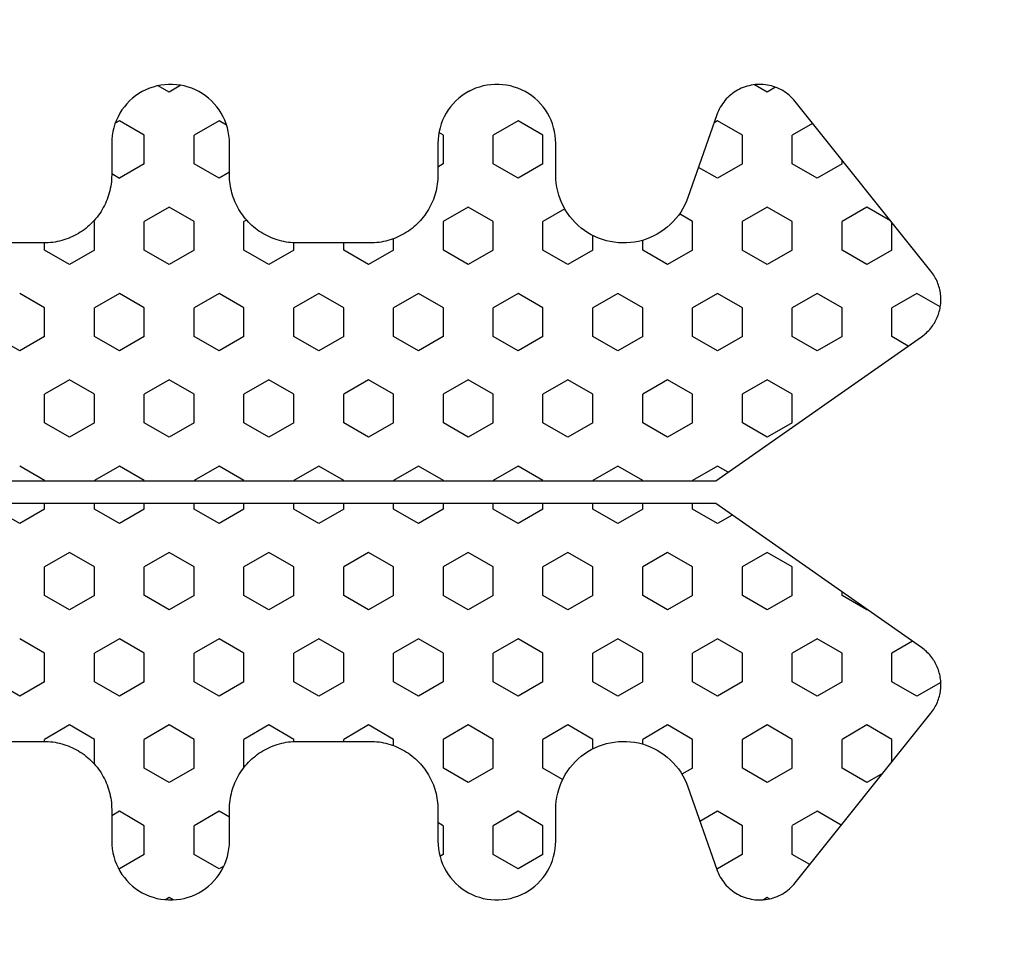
# Model space of a CAD drawing. Extents: x 4615668 to 9294084, y 5325188 to 10688993.
# Tile 271 of 656: x 4639515.8 to 4639517.97, y 5327511.46 to 5327513.5. Entities that reach past the tile are written whole.
import ezdxf

# ---------------------------------------------------------------- set-up
doc = ezdxf.new("R2010")
doc.units = 0
doc.header["$MEASUREMENT"] = 0
doc.layers.add('A_wymiary', color=152, linetype='Continuous', lineweight=5)
doc.layers.add('CrossSectionsProfils', color=7, linetype='Continuous')
doc.layers.add('DIM', color=7, linetype='Continuous')
doc.styles.add('Arial Narrow 20', font='arial.ttf', dxfattribs={"height": 20})
doc.dimstyles.new('1do100 ok', dxfattribs={"dimscale": 0.5, "dimtxt": 12, "dimasz": 25, "dimexe": 20, "dimexo": 0, "dimgap": 5, "dimtad": 1, "dimdec": 0, "dimzin": 9, "dimtxsty": 'Arial Narrow 20', "dimblk": 'ARCHTICK', "dimcen": 3, "dimdle": 20, "dimclrd": 256, "dimclre": 256, "dimclrt": 256, "dimadec": 0, "dimazin": 2, "dimtfac": 1, "dimtdec": 0, "dimtix": 1, "dimtmove": 2, "dimatfit": 3, "dimldrblk": 'NONE', "dimfxl": 0, "dimtvp": 1, "dimtolj": 1, "dimtzin": 0, "dimlwd": 5, "dimlwe": 5, "dimarcsym": 0})

# ---------------------------------------------------------------- blocks, each defined once
blk = doc.blocks.new('Hatch84418', base_point=(6053.053, 1361.842))
at = {"layer": 'CrossSectionsProfils'}
for p, q in [((6443.55, 1322.671), (6443.867, 1323.221)), ((6447.36, 1322.671), (6447.677, 1323.221)), ((6451.17, 1322.671), (6451.487, 1323.221)), ((6443.868, 1322.121), (6443.55, 1322.671)), ((6444.502, 1322.121), (6444.82, 1322.671)), ((6447.678, 1322.121), (6447.36, 1322.671)), ((6448.312, 1322.121), (6448.63, 1322.671)), ((6451.488, 1322.121), (6451.17, 1322.671)), ((6452.123, 1322.121), (6452.44, 1322.671)), ((6442.552, 1322.121), (6442.597, 1322.121)), ((6442.915, 1321.571), (6442.598, 1322.121)), ((6443.867, 1322.121), (6444.502, 1322.121)), ((6445.455, 1321.571), (6445.772, 1322.121)), ((6445.772, 1322.121), (6446.407, 1322.121)), ((6446.725, 1321.572), (6446.408, 1322.121)), ((6447.677, 1322.121), (6447.803, 1322.121)), ((6448.303, 1322.121), (6448.312, 1322.121)), ((6449.265, 1321.571), (6449.583, 1322.121)), ((6449.583, 1322.121), (6450.217, 1322.121)), ((6450.535, 1321.571), (6450.217, 1322.121)), ((6451.487, 1322.121), (6452.123, 1322.121)), ((6453.075, 1321.571), (6453.392, 1322.121)), ((6453.393, 1322.121), (6453.554, 1322.121)), ((6442.597, 1321.021), (6442.915, 1321.571)), ((6445.772, 1321.022), (6445.455, 1321.572)), ((6446.407, 1321.021), (6446.725, 1321.571)), ((6449.583, 1321.022), (6449.265, 1321.572)), ((6450.217, 1321.021), (6450.535, 1321.571)), ((6453.393, 1321.022), (6453.075, 1321.572)), ((6442.05, 1321.021), (6442.597, 1321.021)), ((6443.55, 1320.471), (6443.867, 1321.021)), ((6443.867, 1321.021), (6444.502, 1321.021)), ((6444.82, 1320.472), (6444.502, 1321.022)), ((6445.772, 1321.021), (6446.407, 1321.021)), ((6447.36, 1320.471), (6447.677, 1321.021)), ((6447.677, 1321.021), (6447.803, 1321.021)), ((6448.303, 1321.021), (6448.312, 1321.021)), ((6448.63, 1320.472), (6448.312, 1321.021)), ((6449.583, 1321.021), (6450.217, 1321.021)), ((6451.17, 1320.471), (6451.487, 1321.021)), ((6451.487, 1321.021), (6452.123, 1321.021)), ((6452.44, 1320.472), (6452.123, 1321.021)), ((6453.393, 1321.021), (6454.027, 1321.021)), ((6454.027, 1321.021), (6454.038, 1321.039)), ((6441.01, 1320.472), (6440.912, 1320.642)), ((6454.979, 1320.471), (6455.078, 1320.642)), ((6456.25, 1320.471), (6456.197, 1320.564)), ((6439.74, 1320.471), (6439.753, 1320.495)), ((6440.058, 1319.922), (6439.74, 1320.472)), ((6440.692, 1319.922), (6441.01, 1320.472)), ((6443.868, 1319.922), (6443.55, 1320.472)), ((6444.502, 1319.922), (6444.82, 1320.471)), ((6447.678, 1319.922), (6447.36, 1320.472)), ((6448.312, 1319.922), (6448.63, 1320.471)), ((6451.487, 1319.922), (6451.17, 1320.472)), ((6452.122, 1319.922), (6452.44, 1320.471)), ((6455.297, 1319.922), (6454.98, 1320.472)), ((6455.932, 1319.922), (6456.25, 1320.471)), ((6440.057, 1319.922), (6440.692, 1319.922)), ((6441.645, 1319.372), (6441.962, 1319.922)), ((6441.962, 1319.922), (6442.597, 1319.922)), ((6442.915, 1319.372), (6442.598, 1319.922)), ((6443.867, 1319.922), (6444.502, 1319.922)), ((6445.455, 1319.371), (6445.772, 1319.921)), ((6445.772, 1319.922), (6446.407, 1319.922)), ((6446.725, 1319.372), (6446.408, 1319.922)), ((6447.677, 1319.922), (6447.803, 1319.922)), ((6448.303, 1319.922), (6448.312, 1319.922)), ((6449.265, 1319.372), (6449.583, 1319.922)), ((6449.583, 1319.922), (6450.217, 1319.922)), ((6450.535, 1319.372), (6450.218, 1319.922)), ((6451.487, 1319.922), (6452.123, 1319.922)), ((6453.075, 1319.372), (6453.393, 1319.922)), ((6453.393, 1319.922), (6454.027, 1319.922)), ((6454.345, 1319.372), (6454.027, 1319.922)), ((6455.297, 1319.922), (6455.932, 1319.922)), ((6439.105, 1319.372), (6439.059, 1319.452)), ((6456.885, 1319.372), (6457.024, 1319.614)), ((6439.056, 1319.286), (6439.105, 1319.372)), ((6441.962, 1318.822), (6441.645, 1319.372)), ((6442.597, 1318.822), (6442.915, 1319.372)), ((6445.772, 1318.822), (6445.455, 1319.372)), ((6446.407, 1318.822), (6446.725, 1319.372)), ((6449.583, 1318.822), (6449.265, 1319.372)), ((6450.217, 1318.822), (6450.535, 1319.371)), ((6453.393, 1318.822), (6453.075, 1319.372)), ((6454.027, 1318.822), (6454.345, 1319.372)), ((6457.033, 1319.115), (6456.885, 1319.372)), ((6439.74, 1318.272), (6440.058, 1318.822)), ((6440.057, 1318.822), (6440.692, 1318.822)), ((6441.01, 1318.272), (6440.692, 1318.822)), ((6441.962, 1318.822), (6442.597, 1318.822)), ((6443.55, 1318.272), (6443.868, 1318.822)), ((6443.867, 1318.822), (6444.502, 1318.822)), ((6444.82, 1318.272), (6444.503, 1318.822)), ((6445.772, 1318.822), (6446.407, 1318.822)), ((6447.36, 1318.272), (6447.677, 1318.822)), ((6447.677, 1318.822), (6447.803, 1318.822)), ((6448.303, 1318.822), (6448.312, 1318.822)), ((6448.63, 1318.272), (6448.312, 1318.822)), ((6449.583, 1318.822), (6450.217, 1318.822)), ((6451.17, 1318.272), (6451.487, 1318.822)), ((6451.487, 1318.822), (6452.123, 1318.822)), ((6452.44, 1318.272), (6452.123, 1318.822)), ((6453.393, 1318.822), (6454.027, 1318.822)), ((6454.98, 1318.272), (6455.297, 1318.822)), ((6455.297, 1318.822), (6455.932, 1318.822)), ((6456.25, 1318.272), (6455.933, 1318.822)), ((6439.801, 1318.166), (6439.74, 1318.272)), ((6440.877, 1318.042), (6441.01, 1318.272)), ((6443.868, 1317.722), (6443.55, 1318.272)), ((6444.502, 1317.722), (6444.82, 1318.272)), ((6447.678, 1317.722), (6447.36, 1318.272)), ((6448.312, 1317.722), (6448.63, 1318.272)), ((6451.488, 1317.722), (6451.17, 1318.272)), ((6452.123, 1317.722), (6452.44, 1318.272)), ((6455.113, 1318.042), (6454.98, 1318.272)), ((6456.154, 1318.106), (6456.25, 1318.272)), ((6441.978, 1317.722), (6442.597, 1317.722)), ((6442.915, 1317.172), (6442.598, 1317.722)), ((6443.867, 1317.722), (6444.502, 1317.722)), ((6445.455, 1317.172), (6445.772, 1317.722)), ((6445.772, 1317.722), (6446.407, 1317.722)), ((6446.725, 1317.172), (6446.408, 1317.722)), ((6447.677, 1317.722), (6447.803, 1317.722)), ((6448.303, 1317.722), (6448.312, 1317.722)), ((6449.265, 1317.172), (6449.583, 1317.722)), ((6449.583, 1317.722), (6450.217, 1317.722)), ((6450.535, 1317.172), (6450.218, 1317.722)), ((6451.487, 1317.722), (6452.123, 1317.722)), ((6453.075, 1317.172), (6453.392, 1317.722)), ((6453.393, 1317.722), (6454.027, 1317.722)), ((6454.06, 1317.666), (6454.027, 1317.722)), ((6442.598, 1316.622), (6442.915, 1317.172)), ((6445.772, 1316.622), (6445.455, 1317.172)), ((6446.407, 1316.622), (6446.725, 1317.172)), ((6449.583, 1316.622), (6449.265, 1317.172)), ((6450.217, 1316.622), (6450.535, 1317.172)), ((6453.393, 1316.622), (6453.075, 1317.172)), ((6442.55, 1316.622), (6442.597, 1316.622)), ((6443.55, 1316.072), (6443.867, 1316.622)), ((6443.867, 1316.622), (6444.502, 1316.622)), ((6444.82, 1316.072), (6444.503, 1316.622)), ((6445.772, 1316.622), (6446.407, 1316.622)), ((6447.36, 1316.072), (6447.677, 1316.622)), ((6447.677, 1316.622), (6447.803, 1316.622)), ((6448.303, 1316.622), (6448.312, 1316.622)), ((6448.63, 1316.072), (6448.312, 1316.622)), ((6449.583, 1316.622), (6450.217, 1316.622)), ((6451.17, 1316.072), (6451.487, 1316.622)), ((6451.487, 1316.622), (6452.123, 1316.622)), ((6452.44, 1316.072), (6452.123, 1316.622)), ((6453.393, 1316.622), (6453.556, 1316.622)), ((6443.868, 1315.522), (6443.55, 1316.072)), ((6444.502, 1315.522), (6444.82, 1316.072)), ((6447.678, 1315.522), (6447.36, 1316.072)), ((6448.312, 1315.522), (6448.63, 1316.072)), ((6451.488, 1315.522), (6451.17, 1316.072)), ((6452.122, 1315.522), (6452.44, 1316.072)), ((6442.553, 1315.522), (6442.597, 1315.522)), ((6442.915, 1314.972), (6442.598, 1315.522)), ((6443.867, 1315.522), (6444.502, 1315.522)), ((6445.455, 1314.972), (6445.772, 1315.522)), ((6445.772, 1315.522), (6446.407, 1315.522)), ((6446.725, 1314.972), (6446.408, 1315.522)), ((6447.677, 1315.522), (6447.803, 1315.522)), ((6448.303, 1315.522), (6448.312, 1315.522)), ((6449.265, 1314.972), (6449.583, 1315.522)), ((6449.583, 1315.522), (6450.217, 1315.522)), ((6450.535, 1314.972), (6450.218, 1315.522)), ((6451.487, 1315.522), (6452.123, 1315.522)), ((6453.075, 1314.972), (6453.393, 1315.522)), ((6453.393, 1315.522), (6453.553, 1315.522)), ((6442.597, 1314.422), (6442.915, 1314.972)), ((6445.772, 1314.422), (6445.455, 1314.972)), ((6446.407, 1314.422), (6446.725, 1314.972)), ((6449.583, 1314.422), (6449.265, 1314.972)), ((6450.217, 1314.422), (6450.535, 1314.972)), ((6453.393, 1314.422), (6453.075, 1314.972)), ((6442.46, 1314.422), (6442.597, 1314.422)), ((6443.55, 1313.872), (6443.868, 1314.422)), ((6443.867, 1314.422), (6444.502, 1314.422)), ((6444.82, 1313.873), (6444.502, 1314.422)), ((6445.772, 1314.422), (6446.407, 1314.422)), ((6447.36, 1313.872), (6447.677, 1314.422)), ((6447.677, 1314.422), (6447.803, 1314.422)), ((6448.303, 1314.422), (6448.312, 1314.422)), ((6448.63, 1313.873), (6448.312, 1314.423)), ((6449.583, 1314.422), (6450.217, 1314.422)), ((6451.17, 1313.872), (6451.487, 1314.422)), ((6451.487, 1314.422), (6452.123, 1314.422)), ((6452.44, 1313.872), (6452.123, 1314.422)), ((6453.393, 1314.422), (6453.646, 1314.422)), ((6443.868, 1313.323), (6443.55, 1313.872)), ((6444.502, 1313.322), (6444.82, 1313.872)), ((6447.678, 1313.323), (6447.36, 1313.872)), ((6448.312, 1313.322), (6448.63, 1313.872)), ((6451.488, 1313.323), (6451.17, 1313.873)), ((6452.123, 1313.322), (6452.44, 1313.872)), ((6440.058, 1313.323), (6440.015, 1313.397)), ((6440.692, 1313.323), (6440.761, 1313.442)), ((6455.297, 1313.323), (6455.229, 1313.442)), ((6455.933, 1313.322), (6455.989, 1313.42)), ((6440.057, 1313.322), (6440.692, 1313.322)), ((6441.645, 1312.772), (6441.962, 1313.322)), ((6441.962, 1313.322), (6442.597, 1313.322)), ((6442.915, 1312.773), (6442.598, 1313.323)), ((6443.867, 1313.322), (6444.502, 1313.322)), ((6445.455, 1312.773), (6445.772, 1313.323)), ((6445.772, 1313.322), (6446.407, 1313.322)), ((6446.725, 1312.773), (6446.408, 1313.323)), ((6447.677, 1313.322), (6447.803, 1313.322)), ((6448.303, 1313.322), (6448.312, 1313.322)), ((6449.265, 1312.772), (6449.583, 1313.322)), ((6449.583, 1313.322), (6450.217, 1313.322)), ((6450.535, 1312.773), (6450.218, 1313.323)), ((6451.487, 1313.322), (6452.123, 1313.322)), ((6453.075, 1312.772), (6453.393, 1313.322)), ((6453.393, 1313.322), (6454.027, 1313.322)), ((6454.345, 1312.773), (6454.028, 1313.323)), ((6455.297, 1313.322), (6455.932, 1313.322)), ((6441.962, 1312.223), (6441.645, 1312.773)), ((6442.598, 1312.222), (6442.915, 1312.772)), ((6445.772, 1312.223), (6445.455, 1312.773)), ((6446.407, 1312.222), (6446.725, 1312.772)), ((6449.583, 1312.223), (6449.265, 1312.773)), ((6450.217, 1312.222), (6450.535, 1312.772)), ((6453.393, 1312.223), (6453.075, 1312.773)), ((6454.027, 1312.223), (6454.345, 1312.773)), ((6456.885, 1312.772), (6456.887, 1312.777)), ((6456.926, 1312.702), (6456.886, 1312.771)), ((6439.74, 1311.673), (6440.058, 1312.223)), ((6440.057, 1312.223), (6440.692, 1312.223)), ((6441.01, 1311.673), (6440.692, 1312.223)), ((6441.962, 1312.223), (6442.597, 1312.223)), ((6443.55, 1311.673), (6443.867, 1312.223)), ((6443.867, 1312.223), (6444.502, 1312.223)), ((6444.82, 1311.673), (6444.502, 1312.223)), ((6445.772, 1312.223), (6446.407, 1312.223)), ((6447.36, 1311.673), (6447.677, 1312.223)), ((6447.677, 1312.223), (6447.803, 1312.223)), ((6448.303, 1312.223), (6448.312, 1312.223)), ((6448.63, 1311.673), (6448.312, 1312.223)), ((6449.583, 1312.223), (6450.217, 1312.223)), ((6451.17, 1311.673), (6451.487, 1312.223)), ((6451.487, 1312.223), (6452.123, 1312.223)), ((6452.44, 1311.673), (6452.123, 1312.223)), ((6453.393, 1312.223), (6454.027, 1312.223)), ((6454.98, 1311.672), (6455.297, 1312.222)), ((6455.297, 1312.223), (6455.932, 1312.223)), ((6456.25, 1311.673), (6455.932, 1312.223)), ((6440.058, 1311.123), (6439.74, 1311.673)), ((6440.692, 1311.123), (6441.01, 1311.672)), ((6443.868, 1311.123), (6443.55, 1311.673)), ((6444.502, 1311.123), (6444.82, 1311.673)), ((6447.678, 1311.123), (6447.36, 1311.673)), ((6448.312, 1311.123), (6448.63, 1311.673)), ((6451.488, 1311.123), (6451.17, 1311.673)), ((6452.123, 1311.123), (6452.44, 1311.672)), ((6455.298, 1311.123), (6454.98, 1311.673)), ((6455.932, 1311.123), (6456.25, 1311.673)), ((6440.057, 1311.123), (6440.692, 1311.123)), ((6441.712, 1310.689), (6441.962, 1311.123)), ((6441.962, 1311.123), (6442.597, 1311.123)), ((6442.915, 1310.573), (6442.598, 1311.123)), ((6443.867, 1311.123), (6444.502, 1311.123)), ((6445.455, 1310.573), (6445.772, 1311.123)), ((6445.772, 1311.123), (6446.407, 1311.123)), ((6446.725, 1310.573), (6446.408, 1311.123)), ((6447.677, 1311.123), (6447.803, 1311.123)), ((6448.303, 1311.123), (6448.312, 1311.123)), ((6449.265, 1310.573), (6449.583, 1311.123)), ((6449.583, 1311.123), (6450.217, 1311.123)), ((6450.535, 1310.573), (6450.218, 1311.123)), ((6451.487, 1311.123), (6452.123, 1311.123)), ((6453.075, 1310.573), (6453.393, 1311.123)), ((6453.393, 1311.123), (6454.027, 1311.123)), ((6454.306, 1310.641), (6454.028, 1311.123)), ((6455.297, 1311.123), (6455.932, 1311.123)), ((6442.597, 1310.023), (6442.915, 1310.573)), ((6445.772, 1310.023), (6445.455, 1310.573)), ((6446.407, 1310.023), (6446.725, 1310.573)), ((6449.583, 1310.023), (6449.265, 1310.573)), ((6450.217, 1310.023), (6450.535, 1310.573)), ((6453.393, 1310.023), (6453.075, 1310.573)), ((6442.39, 1310.023), (6442.597, 1310.023)), ((6443.55, 1309.473), (6443.867, 1310.023)), ((6443.867, 1310.023), (6444.502, 1310.023)), ((6444.82, 1309.473), (6444.502, 1310.023)), ((6445.772, 1310.023), (6446.407, 1310.023)), ((6447.36, 1309.473), (6447.677, 1310.023)), ((6447.677, 1310.023), (6447.803, 1310.023)), ((6448.303, 1310.023), (6448.312, 1310.023)), ((6448.63, 1309.473), (6448.312, 1310.023)), ((6449.583, 1310.023), (6450.217, 1310.023)), ((6451.17, 1309.473), (6451.487, 1310.023)), ((6451.487, 1310.023), (6452.123, 1310.023)), ((6452.44, 1309.473), (6452.123, 1310.023)), ((6453.393, 1310.023), (6453.717, 1310.023)), ((6443.868, 1308.923), (6443.55, 1309.473)), ((6444.502, 1308.923), (6444.82, 1309.473)), ((6447.678, 1308.923), (6447.36, 1309.473)), ((6448.312, 1308.923), (6448.63, 1309.473)), ((6451.488, 1308.923), (6451.17, 1309.473)), ((6452.123, 1308.923), (6452.44, 1309.473)), ((6442.493, 1308.923), (6442.597, 1308.923)), ((6442.915, 1308.373), (6442.597, 1308.923)), ((6443.867, 1308.923), (6444.502, 1308.923)), ((6445.455, 1308.373), (6445.772, 1308.923)), ((6445.772, 1308.923), (6446.407, 1308.923)), ((6446.725, 1308.373), (6446.408, 1308.923)), ((6447.677, 1308.923), (6447.803, 1308.923)), ((6448.303, 1308.923), (6448.312, 1308.923)), ((6449.265, 1308.373), (6449.583, 1308.923)), ((6449.583, 1308.923), (6450.217, 1308.923)), ((6450.535, 1308.373), (6450.218, 1308.923)), ((6451.487, 1308.923), (6452.123, 1308.923)), ((6453.075, 1308.373), (6453.393, 1308.923)), ((6453.393, 1308.923), (6453.613, 1308.923)), ((6442.597, 1307.823), (6442.915, 1308.373)), ((6445.772, 1307.823), (6445.455, 1308.373)), ((6446.408, 1307.823), (6446.725, 1308.373)), ((6449.583, 1307.823), (6449.265, 1308.373)), ((6450.218, 1307.823), (6450.535, 1308.373)), ((6453.393, 1307.823), (6453.075, 1308.373)), ((6441.963, 1307.823), (6441.828, 1308.057)), ((6454.027, 1307.823), (6454.194, 1308.112)), ((6441.962, 1307.823), (6442.597, 1307.823)), ((6443.55, 1307.273), (6443.868, 1307.823)), ((6443.867, 1307.823), (6444.502, 1307.823)), ((6444.82, 1307.273), (6444.502, 1307.823)), ((6445.772, 1307.823), (6446.407, 1307.823)), ((6447.36, 1307.273), (6447.677, 1307.823)), ((6447.677, 1307.823), (6447.803, 1307.823)), ((6448.303, 1307.823), (6448.312, 1307.823)), ((6448.63, 1307.273), (6448.312, 1307.823)), ((6449.583, 1307.823), (6450.217, 1307.823)), ((6451.17, 1307.273), (6451.487, 1307.823)), ((6451.487, 1307.823), (6452.123, 1307.823)), ((6452.44, 1307.274), (6452.123, 1307.823)), ((6453.393, 1307.823), (6454.027, 1307.823)), ((6454.98, 1307.273), (6455.222, 1307.693)), ((6441.01, 1307.273), (6440.788, 1307.659)), ((6439.74, 1307.273), (6439.753, 1307.296)), ((6440.058, 1306.724), (6439.74, 1307.273)), ((6440.692, 1306.723), (6441.01, 1307.273)), ((6443.868, 1306.724), (6443.55, 1307.273)), ((6444.502, 1306.723), (6444.82, 1307.273)), ((6447.548, 1306.947), (6447.36, 1307.273)), ((6448.494, 1307.038), (6448.63, 1307.273)), ((6451.488, 1306.723), (6451.17, 1307.273)), ((6452.123, 1306.723), (6452.44, 1307.273)), ((6455.298, 1306.723), (6454.98, 1307.273)), ((6455.932, 1306.723), (6456.25, 1307.273)), ((6456.25, 1307.273), (6456.208, 1307.347)), ((6440.057, 1306.723), (6440.692, 1306.723)), ((6441.645, 1306.173), (6441.962, 1306.723)), ((6441.962, 1306.723), (6442.597, 1306.723)), ((6442.915, 1306.173), (6442.598, 1306.723)), ((6443.867, 1306.723), (6444.502, 1306.723)), ((6445.455, 1306.173), (6445.772, 1306.723)), ((6445.772, 1306.723), (6446.407, 1306.723)), ((6446.725, 1306.174), (6446.408, 1306.724)), ((6449.265, 1306.173), (6449.583, 1306.723)), ((6449.583, 1306.723), (6450.217, 1306.723)), ((6450.535, 1306.174), (6450.218, 1306.724)), ((6451.487, 1306.723), (6452.123, 1306.723)), ((6453.075, 1306.173), (6453.392, 1306.724)), ((6453.393, 1306.723), (6454.027, 1306.723)), ((6454.345, 1306.174), (6454.028, 1306.724)), ((6455.297, 1306.723), (6455.932, 1306.723)), ((6456.885, 1306.173), (6457.046, 1306.454)), ((6439.105, 1306.174), (6439.057, 1306.256)), ((6439.077, 1306.126), (6439.104, 1306.173)), ((6441.963, 1305.624), (6441.645, 1306.174)), ((6442.598, 1305.623), (6442.915, 1306.173)), ((6445.772, 1305.624), (6445.455, 1306.173)), ((6446.407, 1305.623), (6446.725, 1306.173)), ((6449.583, 1305.624), (6449.265, 1306.174)), ((6450.217, 1305.624), (6450.535, 1306.173)), ((6453.393, 1305.624), (6453.075, 1306.174)), ((6454.027, 1305.624), (6454.345, 1306.173)), ((6456.99, 1305.992), (6456.885, 1306.173)), ((6439.834, 1305.237), (6440.058, 1305.623)), ((6440.057, 1305.623), (6440.692, 1305.623)), ((6441.01, 1305.074), (6440.693, 1305.624)), ((6441.962, 1305.623), (6442.597, 1305.623)), ((6443.55, 1305.073), (6443.868, 1305.623)), ((6443.867, 1305.623), (6444.502, 1305.623)), ((6444.82, 1305.074), (6444.502, 1305.624)), ((6445.772, 1305.623), (6446.407, 1305.623)), ((6449.583, 1305.623), (6450.217, 1305.623)), ((6451.17, 1305.073), (6451.487, 1305.623)), ((6451.487, 1305.623), (6452.123, 1305.623)), ((6452.44, 1305.074), (6452.123, 1305.624)), ((6453.393, 1305.623), (6454.027, 1305.623)), ((6454.98, 1305.074), (6455.297, 1305.624)), ((6455.297, 1305.623), (6455.932, 1305.623)), ((6456.193, 1305.173), (6455.933, 1305.624)), ((6440.703, 1304.542), (6441.01, 1305.074)), ((6443.868, 1304.524), (6443.55, 1305.074)), ((6444.502, 1304.524), (6444.82, 1305.073)), ((6451.488, 1304.524), (6451.17, 1305.074)), ((6452.122, 1304.524), (6452.439, 1305.074)), ((6455.298, 1304.524), (6454.98, 1305.074)), ((6441.645, 1303.974), (6441.962, 1304.523)), ((6441.962, 1304.524), (6442.597, 1304.524)), ((6442.915, 1303.974), (6442.598, 1304.524)), ((6443.867, 1304.524), (6444.502, 1304.524)), ((6445.455, 1303.974), (6445.772, 1304.523)), ((6445.772, 1304.524), (6445.852, 1304.524)), ((6451.487, 1304.524), (6452.123, 1304.524)), ((6453.075, 1303.974), (6453.392, 1304.524)), ((6453.393, 1304.524), (6454.027, 1304.524)), ((6454.345, 1303.974), (6454.028, 1304.524)), ((6455.297, 1304.524), (6455.381, 1304.524)), ((6441.845, 1303.628), (6441.645, 1303.974)), ((6442.598, 1303.424), (6442.915, 1303.974)), ((6445.46, 1303.965), (6445.455, 1303.974)), ((6453.393, 1303.424), (6453.075, 1303.974)), ((6454.045, 1303.455), (6454.345, 1303.974)), ((6442.1, 1303.424), (6442.597, 1303.424)), ((6443.55, 1302.874), (6443.868, 1303.424)), ((6443.867, 1303.424), (6444.502, 1303.424)), ((6444.764, 1302.971), (6444.502, 1303.424)), ((6451.278, 1303.062), (6451.487, 1303.424)), ((6451.487, 1303.424), (6452.123, 1303.424)), ((6452.44, 1302.874), (6452.123, 1303.424)), ((6453.393, 1303.424), (6454.006, 1303.424)), ((6443.856, 1302.344), (6443.55, 1302.874)), ((6452.141, 1302.356), (6452.44, 1302.874))]:
    blk.add_line(p, q, dxfattribs=at)
blk = doc.blocks.new('121040', base_point=(6448.053, 1341.842))
at = {"layer": 'CrossSectionsProfils', "flags": 128}
for points in [[(6444.623, 1302.768), (6447.803, 1307.311), (6447.803, 1330.34)], [(6448.303, 1330.34), (6448.303, 1307.311), (6451.484, 1302.768), (6451.505, 1302.74), (6451.526, 1302.713), (6451.548, 1302.686), (6451.572, 1302.66), (6451.596, 1302.635), (6451.621, 1302.611), (6451.646, 1302.588), (6451.673, 1302.565), (6451.701, 1302.544), (6451.729, 1302.523), (6451.758, 1302.504), (6451.787, 1302.485), (6451.817, 1302.468), (6451.848, 1302.452), (6451.879, 1302.436), (6451.911, 1302.422), (6451.943, 1302.409), (6451.976, 1302.397), (6452.009, 1302.386), (6452.042, 1302.377), (6452.076, 1302.368), (6452.11, 1302.361), (6452.144, 1302.355), (6452.179, 1302.35), (6452.213, 1302.346), (6452.248, 1302.343), (6452.283, 1302.342), (6452.317, 1302.342), (6452.352, 1302.343), (6452.387, 1302.345), (6452.421, 1302.349), (6452.456, 1302.354), (6452.49, 1302.359), (6452.524, 1302.366), (6452.558, 1302.375), (6452.591, 1302.384), (6452.625, 1302.395), (6452.657, 1302.406), (6452.689, 1302.419), (6452.722, 1302.433), (6452.753, 1302.448), (6452.784, 1302.465), (6452.814, 1302.482), (6452.843, 1302.5), (6452.873, 1302.519), (6452.9, 1302.54), (6452.928, 1302.561), (6452.928, 1302.561), (6456.678, 1305.561), (6456.713, 1305.59), (6456.746, 1305.621), (6456.778, 1305.653), (6456.809, 1305.686), (6456.837, 1305.721), (6456.865, 1305.757), (6456.891, 1305.795), (6456.915, 1305.833), (6456.937, 1305.873), (6456.957, 1305.913), (6456.976, 1305.955), (6456.992, 1305.997), (6457.007, 1306.04), (6457.02, 1306.083), (6457.03, 1306.127), (6457.039, 1306.172), (6457.045, 1306.216), (6457.05, 1306.261), (6457.053, 1306.307), (6457.053, 1306.352), (6457.052, 1306.397), (6457.048, 1306.442), (6457.043, 1306.487), (6457.035, 1306.532), (6457.025, 1306.576), (6457.014, 1306.62), (6457, 1306.663), (6456.985, 1306.706), (6456.967, 1306.748), (6456.948, 1306.789), (6456.927, 1306.829), (6456.904, 1306.868), (6456.879, 1306.906), (6456.853, 1306.943), (6456.825, 1306.978), (6456.795, 1307.012), (6456.764, 1307.045), (6456.731, 1307.077), (6456.697, 1307.107), (6456.662, 1307.135), (6456.625, 1307.162), (6456.588, 1307.187), (6456.549, 1307.21), (6456.509, 1307.232), (6456.468, 1307.252), (6456.427, 1307.27), (6456.384, 1307.286), (6456.384, 1307.286), (6454.557, 1307.926), (6454.474, 1307.958), (6454.392, 1307.995), (6454.313, 1308.037), (6454.236, 1308.084), (6454.163, 1308.135), (6454.092, 1308.19), (6454.025, 1308.249), (6453.962, 1308.313), (6453.903, 1308.38), (6453.848, 1308.45), (6453.796, 1308.523), (6453.75, 1308.6), (6453.708, 1308.679), (6453.671, 1308.76), (6453.639, 1308.844), (6453.611, 1308.929), (6453.589, 1309.016), (6453.572, 1309.104), (6453.561, 1309.192), (6453.555, 1309.282), (6453.554, 1309.371), (6453.558, 1309.46), (6453.568, 1309.549), (6453.583, 1309.638), (6453.603, 1309.725), (6453.628, 1309.811), (6453.659, 1309.895), (6453.694, 1309.977), (6453.735, 1310.057), (6453.78, 1310.134), (6453.829, 1310.209), (6453.883, 1310.28), (6453.941, 1310.348), (6454.003, 1310.413), (6454.069, 1310.474), (6454.138, 1310.53), (6454.21, 1310.583), (6454.286, 1310.631), (6454.364, 1310.674), (6454.445, 1310.713), (6454.528, 1310.747), (6454.612, 1310.776), (6454.699, 1310.799), (6454.786, 1310.818), (6454.875, 1310.831), (6454.964, 1310.839), (6455.053, 1310.842), (6455.053, 1310.842), (6455.753, 1310.842), (6455.84, 1310.845), (6455.927, 1310.853), (6456.012, 1310.868), (6456.097, 1310.888), (6456.18, 1310.914), (6456.261, 1310.945), (6456.34, 1310.982), (6456.416, 1311.023), (6456.489, 1311.07), (6456.559, 1311.122), (6456.625, 1311.178), (6456.688, 1311.238), (6456.746, 1311.302), (6456.8, 1311.371), (6456.849, 1311.442), (6456.894, 1311.517), (6456.933, 1311.595), (6456.967, 1311.675), (6456.995, 1311.757), (6457.018, 1311.84), (6457.035, 1311.926), (6457.047, 1312.012), (6457.053, 1312.098), (6457.053, 1312.185), (6457.047, 1312.272), (6457.035, 1312.358), (6457.018, 1312.443), (6456.995, 1312.527), (6456.967, 1312.609), (6456.933, 1312.689), (6456.894, 1312.767), (6456.849, 1312.841), (6456.8, 1312.913), (6456.746, 1312.981), (6456.688, 1313.046), (6456.625, 1313.106), (6456.559, 1313.162), (6456.489, 1313.214), (6456.416, 1313.26), (6456.34, 1313.302), (6456.261, 1313.339), (6456.18, 1313.37), (6456.097, 1313.396), (6456.012, 1313.416), (6455.927, 1313.43), (6455.84, 1313.439), (6455.753, 1313.442), (6455.753, 1313.442), (6455.053, 1313.442), (6455.003, 1313.443), (6454.953, 1313.445), (6454.903, 1313.449), (6454.854, 1313.455), (6454.804, 1313.463), (6454.755, 1313.472), (6454.706, 1313.483), (6454.657, 1313.495), (6454.609, 1313.509), (6454.562, 1313.525), (6454.514, 1313.542), (6454.468, 1313.561), (6454.422, 1313.581), (6454.377, 1313.603), (6454.333, 1313.626), (6454.289, 1313.651), (6454.246, 1313.677), (6454.205, 1313.705), (6454.164, 1313.734), (6454.124, 1313.765), (6454.085, 1313.796), (6454.047, 1313.829), (6454.011, 1313.864), (6453.975, 1313.899), (6453.941, 1313.936), (6453.908, 1313.973), (6453.876, 1314.012), (6453.846, 1314.052), (6453.817, 1314.093), (6453.789, 1314.135), (6453.763, 1314.177), (6453.738, 1314.221), (6453.715, 1314.265), (6453.693, 1314.31), (6453.672, 1314.356), (6453.654, 1314.403), (6453.636, 1314.45), (6453.621, 1314.497), (6453.607, 1314.546), (6453.594, 1314.594), (6453.583, 1314.643), (6453.574, 1314.692), (6453.567, 1314.742), (6453.561, 1314.792), (6453.557, 1314.842), (6453.554, 1314.892), (6453.553, 1314.942), (6453.553, 1314.942), (6453.553, 1316.542), (6453.554, 1316.592), (6453.557, 1316.642), (6453.561, 1316.692), (6453.567, 1316.742), (6453.574, 1316.791), (6453.583, 1316.841), (6453.594, 1316.89), (6453.607, 1316.938), (6453.621, 1316.986), (6453.636, 1317.034), (6453.654, 1317.081), (6453.672, 1317.127), (6453.693, 1317.173), (6453.715, 1317.218), (6453.738, 1317.263), (6453.763, 1317.306), (6453.789, 1317.349), (6453.817, 1317.391), (6453.846, 1317.432), (6453.876, 1317.471), (6453.908, 1317.51), (6453.941, 1317.548), (6453.975, 1317.585), (6454.011, 1317.62), (6454.047, 1317.654), (6454.085, 1317.687), (6454.124, 1317.719), (6454.164, 1317.749), (6454.205, 1317.778), (6454.246, 1317.806), (6454.289, 1317.832), (6454.333, 1317.857), (6454.377, 1317.881), (6454.422, 1317.902), (6454.468, 1317.923), (6454.514, 1317.942), (6454.562, 1317.959), (6454.609, 1317.974), (6454.657, 1317.989), (6454.706, 1318.001), (6454.755, 1318.012), (6454.804, 1318.021), (6454.854, 1318.028), (6454.903, 1318.034), (6454.953, 1318.038), (6455.003, 1318.041), (6455.053, 1318.042), (6455.053, 1318.042), (6455.753, 1318.042), (6455.84, 1318.045), (6455.927, 1318.053), (6456.012, 1318.068), (6456.097, 1318.088), (6456.18, 1318.114), (6456.261, 1318.145), (6456.34, 1318.182), (6456.416, 1318.223), (6456.489, 1318.27), (6456.559, 1318.322), (6456.625, 1318.378), (6456.688, 1318.438), (6456.746, 1318.502), (6456.8, 1318.571), (6456.849, 1318.642), (6456.894, 1318.717), (6456.933, 1318.795), (6456.967, 1318.875), (6456.995, 1318.957), (6457.018, 1319.04), (6457.035, 1319.126), (6457.047, 1319.212), (6457.053, 1319.298), (6457.053, 1319.385), (6457.047, 1319.472), (6457.035, 1319.558), (6457.018, 1319.643), (6456.995, 1319.727), (6456.967, 1319.809), (6456.933, 1319.889), (6456.894, 1319.967), (6456.849, 1320.041), (6456.8, 1320.113), (6456.746, 1320.181), (6456.688, 1320.246), (6456.625, 1320.306), (6456.559, 1320.362), (6456.489, 1320.414), (6456.416, 1320.46), (6456.34, 1320.502), (6456.261, 1320.539), (6456.18, 1320.57), (6456.097, 1320.596), (6456.012, 1320.616), (6455.927, 1320.63), (6455.84, 1320.639), (6455.753, 1320.642), (6455.753, 1320.642), (6455.053, 1320.642), (6455.003, 1320.643), (6454.953, 1320.645), (6454.903, 1320.649), (6454.854, 1320.655), (6454.804, 1320.663), (6454.755, 1320.672), (6454.706, 1320.683), (6454.657, 1320.695), (6454.609, 1320.709), (6454.562, 1320.725), (6454.514, 1320.742), (6454.468, 1320.761), (6454.422, 1320.781), (6454.377, 1320.803), (6454.333, 1320.826), (6454.289, 1320.851), (6454.246, 1320.877), (6454.205, 1320.905), (6454.164, 1320.934), (6454.124, 1320.965), (6454.085, 1320.996), (6454.047, 1321.029), (6454.011, 1321.064), (6453.975, 1321.099), (6453.941, 1321.136), (6453.908, 1321.173), (6453.876, 1321.212), (6453.846, 1321.252), (6453.817, 1321.293), (6453.789, 1321.335), (6453.763, 1321.377), (6453.738, 1321.421), (6453.715, 1321.465), (6453.693, 1321.51), (6453.672, 1321.556), (6453.654, 1321.603), (6453.636, 1321.65), (6453.621, 1321.697), (6453.607, 1321.745), (6453.594, 1321.794), (6453.583, 1321.843), (6453.574, 1321.892), (6453.567, 1321.942), (6453.561, 1321.992), (6453.557, 1322.042), (6453.554, 1322.092), (6453.553, 1322.142), (6453.553, 1322.142), (6453.553, 1323.742)], [(6442.553, 1323.742), (6442.553, 1322.142), (6442.553, 1322.092), (6442.55, 1322.042), (6442.546, 1321.992), (6442.54, 1321.942), (6442.533, 1321.892), (6442.523, 1321.843), (6442.513, 1321.794), (6442.5, 1321.745), (6442.486, 1321.697), (6442.47, 1321.65), (6442.453, 1321.603), (6442.435, 1321.556), (6442.414, 1321.51), (6442.392, 1321.465), (6442.369, 1321.421), (6442.344, 1321.377), (6442.318, 1321.335), (6442.29, 1321.293), (6442.261, 1321.252), (6442.23, 1321.212), (6442.199, 1321.173), (6442.166, 1321.136), (6442.132, 1321.099), (6442.096, 1321.064), (6442.06, 1321.029), (6442.022, 1320.996), (6441.983, 1320.965), (6441.943, 1320.934), (6441.902, 1320.905), (6441.86, 1320.877), (6441.818, 1320.851), (6441.774, 1320.826), (6441.73, 1320.803), (6441.685, 1320.781), (6441.639, 1320.761), (6441.593, 1320.742), (6441.545, 1320.725), (6441.498, 1320.709), (6441.45, 1320.695), (6441.401, 1320.683), (6441.352, 1320.672), (6441.303, 1320.663), (6441.253, 1320.655), (6441.204, 1320.649), (6441.154, 1320.645), (6441.104, 1320.643), (6441.053, 1320.642), (6441.053, 1320.642), (6440.354, 1320.642), (6440.267, 1320.639), (6440.18, 1320.63), (6440.095, 1320.616), (6440.01, 1320.596), (6439.927, 1320.57), (6439.846, 1320.539), (6439.767, 1320.502), (6439.691, 1320.46), (6439.618, 1320.414), (6439.548, 1320.362), (6439.481, 1320.306), (6439.419, 1320.246), (6439.361, 1320.181), (6439.307, 1320.113), (6439.258, 1320.041), (6439.213, 1319.967), (6439.174, 1319.889), (6439.14, 1319.809), (6439.112, 1319.727), (6439.089, 1319.643), (6439.072, 1319.558), (6439.06, 1319.472), (6439.054, 1319.385), (6439.054, 1319.298), (6439.06, 1319.212), (6439.072, 1319.126), (6439.089, 1319.04), (6439.112, 1318.957), (6439.14, 1318.875), (6439.174, 1318.795), (6439.213, 1318.717), (6439.258, 1318.642), (6439.307, 1318.571), (6439.361, 1318.502), (6439.419, 1318.438), (6439.481, 1318.378), (6439.548, 1318.322), (6439.618, 1318.27), (6439.691, 1318.223), (6439.767, 1318.182), (6439.846, 1318.145), (6439.927, 1318.114), (6440.01, 1318.088), (6440.095, 1318.068), (6440.18, 1318.053), (6440.267, 1318.045), (6440.354, 1318.042), (6440.354, 1318.042), (6441.053, 1318.042), (6441.104, 1318.041), (6441.154, 1318.038), (6441.204, 1318.034), (6441.253, 1318.028), (6441.303, 1318.021), (6441.352, 1318.012), (6441.401, 1318.001), (6441.45, 1317.989), (6441.498, 1317.974), (6441.545, 1317.959), (6441.593, 1317.942), (6441.639, 1317.923), (6441.685, 1317.902), (6441.73, 1317.881), (6441.774, 1317.857), (6441.818, 1317.832), (6441.86, 1317.806), (6441.902, 1317.778), (6441.943, 1317.749), (6441.983, 1317.719), (6442.022, 1317.687), (6442.06, 1317.654), (6442.096, 1317.62), (6442.132, 1317.585), (6442.166, 1317.548), (6442.199, 1317.51), (6442.23, 1317.471), (6442.261, 1317.432), (6442.29, 1317.391), (6442.318, 1317.349), (6442.344, 1317.306), (6442.369, 1317.263), (6442.392, 1317.218), (6442.414, 1317.173), (6442.435, 1317.127), (6442.453, 1317.081), (6442.47, 1317.034), (6442.486, 1316.986), (6442.5, 1316.938), (6442.513, 1316.89), (6442.523, 1316.841), (6442.533, 1316.791), (6442.54, 1316.742), (6442.546, 1316.692), (6442.55, 1316.642), (6442.553, 1316.592), (6442.553, 1316.542), (6442.553, 1316.542), (6442.553, 1314.942), (6442.553, 1314.892), (6442.55, 1314.842), (6442.546, 1314.792), (6442.54, 1314.742), (6442.533, 1314.692), (6442.523, 1314.643), (6442.513, 1314.594), (6442.5, 1314.546), (6442.486, 1314.497), (6442.47, 1314.45), (6442.453, 1314.403), (6442.435, 1314.356), (6442.414, 1314.31), (6442.392, 1314.265), (6442.369, 1314.221), (6442.344, 1314.177), (6442.318, 1314.135), (6442.29, 1314.093), (6442.261, 1314.052), (6442.23, 1314.012), (6442.199, 1313.973), (6442.166, 1313.936), (6442.132, 1313.899), (6442.096, 1313.864), (6442.06, 1313.829), (6442.022, 1313.796), (6441.983, 1313.765), (6441.943, 1313.734), (6441.902, 1313.705), (6441.86, 1313.677), (6441.818, 1313.651), (6441.774, 1313.626), (6441.73, 1313.603), (6441.685, 1313.581), (6441.639, 1313.561), (6441.593, 1313.542), (6441.545, 1313.525), (6441.498, 1313.509), (6441.45, 1313.495), (6441.401, 1313.483), (6441.352, 1313.472), (6441.303, 1313.463), (6441.253, 1313.455), (6441.204, 1313.449), (6441.154, 1313.445), (6441.104, 1313.443), (6441.053, 1313.442), (6441.053, 1313.442), (6440.354, 1313.442), (6440.267, 1313.439), (6440.18, 1313.43), (6440.095, 1313.416), (6440.01, 1313.396), (6439.927, 1313.37), (6439.846, 1313.339), (6439.767, 1313.302), (6439.691, 1313.26), (6439.618, 1313.214), (6439.548, 1313.162), (6439.481, 1313.106), (6439.419, 1313.046), (6439.361, 1312.981), (6439.307, 1312.913), (6439.258, 1312.841), (6439.213, 1312.767), (6439.174, 1312.689), (6439.14, 1312.609), (6439.112, 1312.527), (6439.089, 1312.443), (6439.072, 1312.358), (6439.06, 1312.272), (6439.054, 1312.185), (6439.054, 1312.098), (6439.06, 1312.012), (6439.072, 1311.926), (6439.089, 1311.84), (6439.112, 1311.757), (6439.14, 1311.675), (6439.174, 1311.595), (6439.213, 1311.517), (6439.258, 1311.442), (6439.307, 1311.371), (6439.361, 1311.302), (6439.419, 1311.238), (6439.481, 1311.178), (6439.548, 1311.122), (6439.618, 1311.07), (6439.691, 1311.023), (6439.767, 1310.982), (6439.846, 1310.945), (6439.927, 1310.914), (6440.01, 1310.888), (6440.095, 1310.868), (6440.18, 1310.853), (6440.267, 1310.845), (6440.354, 1310.842), (6440.354, 1310.842), (6441.053, 1310.842), (6441.143, 1310.839), (6441.232, 1310.831), (6441.32, 1310.818), (6441.408, 1310.799), (6441.494, 1310.776), (6441.579, 1310.747), (6441.662, 1310.713), (6441.743, 1310.674), (6441.821, 1310.631), (6441.896, 1310.583), (6441.969, 1310.53), (6442.038, 1310.474), (6442.104, 1310.413), (6442.166, 1310.348), (6442.224, 1310.28), (6442.278, 1310.209), (6442.327, 1310.134), (6442.372, 1310.057), (6442.413, 1309.977), (6442.448, 1309.895), (6442.479, 1309.811), (6442.504, 1309.725), (6442.524, 1309.638), (6442.539, 1309.549), (6442.549, 1309.46), (6442.553, 1309.371), (6442.552, 1309.282), (6442.546, 1309.192), (6442.534, 1309.104), (6442.518, 1309.016), (6442.496, 1308.929), (6442.468, 1308.844), (6442.436, 1308.76), (6442.399, 1308.679), (6442.357, 1308.6), (6442.311, 1308.523), (6442.259, 1308.45), (6442.204, 1308.38), (6442.145, 1308.313), (6442.082, 1308.249), (6442.014, 1308.19), (6441.944, 1308.135), (6441.871, 1308.084), (6441.794, 1308.037), (6441.715, 1307.995), (6441.633, 1307.958), (6441.55, 1307.926), (6441.55, 1307.926), (6439.723, 1307.286), (6439.68, 1307.27), (6439.639, 1307.252), (6439.598, 1307.232), (6439.558, 1307.21), (6439.519, 1307.187), (6439.481, 1307.162), (6439.445, 1307.135), (6439.409, 1307.107), (6439.375, 1307.077), (6439.343, 1307.045), (6439.312, 1307.012), (6439.282, 1306.978), (6439.254, 1306.943), (6439.228, 1306.906), (6439.203, 1306.868), (6439.18, 1306.829), (6439.159, 1306.789), (6439.14, 1306.748), (6439.122, 1306.706), (6439.106, 1306.663), (6439.093, 1306.62), (6439.082, 1306.576), (6439.072, 1306.532), (6439.064, 1306.487), (6439.059, 1306.442), (6439.055, 1306.397), (6439.054, 1306.352), (6439.054, 1306.307), (6439.057, 1306.261), (6439.062, 1306.216), (6439.068, 1306.172), (6439.077, 1306.127), (6439.087, 1306.083), (6439.1, 1306.04), (6439.115, 1305.997), (6439.131, 1305.955), (6439.15, 1305.913), (6439.17, 1305.873), (6439.192, 1305.833), (6439.216, 1305.795), (6439.242, 1305.757), (6439.27, 1305.721), (6439.298, 1305.686), (6439.329, 1305.653), (6439.361, 1305.621), (6439.394, 1305.59), (6439.429, 1305.561), (6439.429, 1305.561), (6443.179, 1302.561), (6443.206, 1302.54), (6443.234, 1302.519), (6443.264, 1302.5), (6443.293, 1302.482), (6443.323, 1302.465), (6443.354, 1302.448), (6443.385, 1302.433), (6443.417, 1302.419), (6443.45, 1302.406), (6443.482, 1302.395), (6443.516, 1302.384), (6443.549, 1302.375), (6443.583, 1302.366), (6443.617, 1302.359), (6443.651, 1302.354), (6443.686, 1302.349), (6443.72, 1302.345), (6443.755, 1302.343), (6443.79, 1302.342), (6443.824, 1302.342), (6443.859, 1302.343), (6443.894, 1302.346), (6443.928, 1302.35), (6443.963, 1302.355), (6443.997, 1302.361), (6444.031, 1302.368), (6444.064, 1302.377), (6444.098, 1302.386), (6444.131, 1302.397), (6444.164, 1302.409), (6444.196, 1302.422), (6444.228, 1302.436), (6444.259, 1302.452), (6444.29, 1302.468), (6444.32, 1302.485), (6444.349, 1302.504), (6444.378, 1302.523), (6444.406, 1302.544), (6444.434, 1302.565), (6444.46, 1302.588), (6444.486, 1302.611), (6444.511, 1302.635), (6444.535, 1302.66), (6444.559, 1302.686), (6444.581, 1302.713), (6444.602, 1302.74), (6444.623, 1302.768), (6444.623, 1302.768)]]:
    blk.add_lwpolyline(points, dxfattribs=at)
at = {"layer": 'CrossSectionsProfils'}
blk.add_blockref('Hatch84418', (6053.053, 1361.842), dxfattribs=at)
blk = doc.blocks.new('G$CF6DD062E')
at = {"layer": 'CrossSectionsProfils', "rotation": 90.00000000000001}
blk.add_blockref('121040', (867.154, 4260.317), dxfattribs=at)
blk = doc.blocks.new('_ArchTick')
at = {"color": 0, "linetype": 'ByBlock', "const_width": 0.15}
blk.add_lwpolyline([(-0.5, -0.5), (0.5, 0.5)], dxfattribs=at)
blk = doc.blocks.new('*D5685')
at = {"layer": 'Defpoints', "color": 0}
for p in [(4639513.7829, 5327784.9675), (4639627.6994, 5327784.9675), (4639498.7835, 5327149.9675)]:
    blk.add_point(p, dxfattribs=at)
at = {"layer": 'DIM', "lineweight": 5, "ltscale": 40}
for p, q in [((4639627.6994, 5327139.9675), (4639627.6994, 5327794.9675)), ((4639513.7829, 5327784.9675), (4639637.6994, 5327784.9675)), ((4639498.7835, 5327149.9675), (4639637.6994, 5327149.9675))]:
    blk.add_line(p, q, dxfattribs=at)
at = {"layer": 'DIM', "linetype": 'ByBlock', "lineweight": 5, "xscale": 12.5, "yscale": 12.5, "zscale": 12.5}
for p, rotation in [((4639627.6994, 5327784.9675), 90), ((4639627.6994, 5327149.9675), 270)]:
    blk.add_blockref('_ArchTick', p, dxfattribs=dict(at, rotation=rotation))
at = {"layer": 'DIM', "lineweight": 0, "ltscale": 40, "insert": (4639614.9812, 5327467.4675), "char_height": 20, "attachment_point": 5, "rotation": 90, "style": 'Arial Narrow 20'}
blk.add_mtext('\\A1;635', dxfattribs=at)
blk = doc.blocks.new('_None')

msp = doc.modelspace()

# ---------------------------------------------------------------- block references
at = {"layer": 'A_wymiary', "ltscale": 40, "xscale": 0.1, "yscale": 0.1, "zscale": 0.1}
msp.add_blockref('G$CF6DD062E', (4639427.1679, 5327086.4248), dxfattribs=at)

# ---------------------------------------------------------------- dimensions: what is measured, and where the dimension line sits
at = {"layer": 'DIM', "color": 1, "lineweight": 0, "ltscale": 40}
dim = msp.add_linear_dim(base=(4639627.6994, 5327784.9675), p1=(4639498.7835, 5327149.9675), p2=(4639513.7829, 5327784.9675), angle=90, dimstyle='1do100 ok', override={"dimfxl": 1, "dimfxlon": 0}, dxfattribs=at)
dim.commit()
dim.dimension.update_dxf_attribs({"geometry": '*D5685', "text_midpoint": (4639614.9812, 5327467.4675)})

doc.saveas('drawing.dxf')
